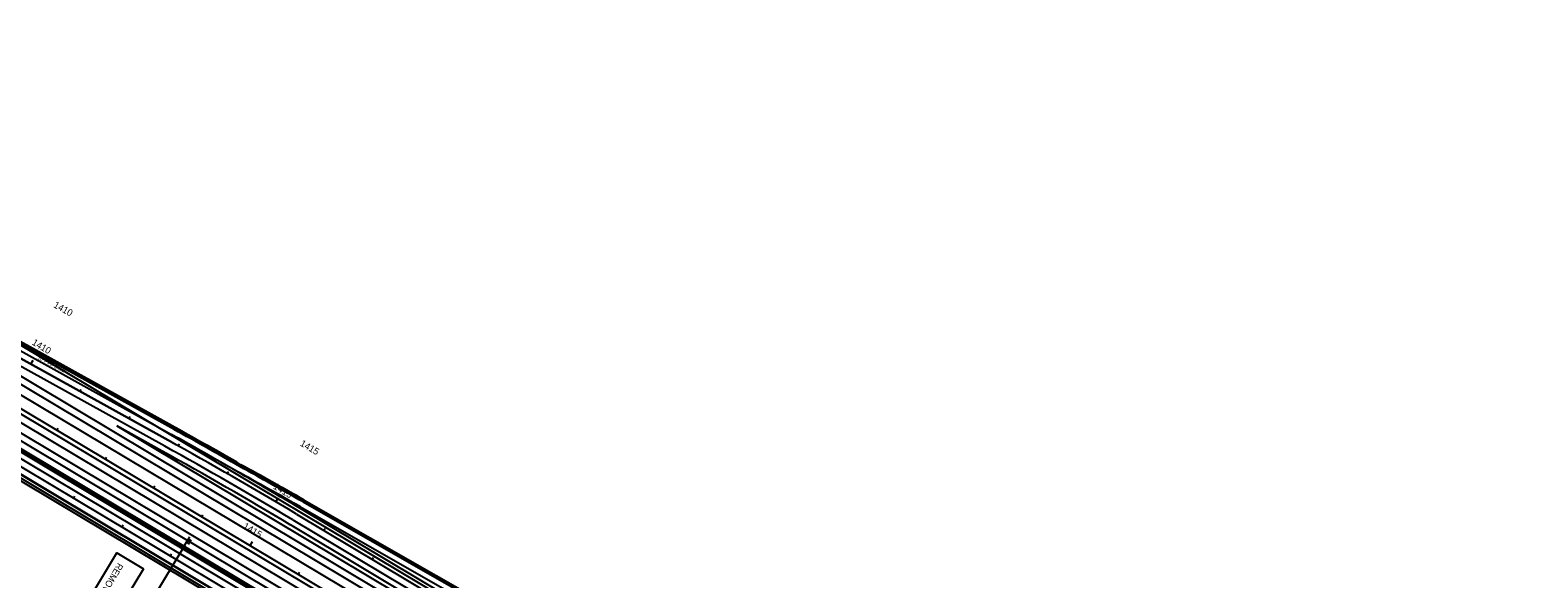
# Model space of a CAD drawing. Extents: x 2338610 to 2351914, y 366540 to 376484.
# Drawn here: x 2347427 to 2350110, y 368909 to 369885 of the extents above; entities that cross this region are included whole.
import ezdxf

# ---------------------------------------------------------------- set-up
doc = ezdxf.new("R2010")
doc.units = 0
for name, color, linetype in [('RD_HC_Cl', 7, 'Continuous'), ('RD_HC_CL_Rel', 7, 'Continuous'), ('RD_PD_Final_LnLine', 7, 'Continuous'), ('RD_PD_Final_TrvlWay', 7, 'Continuous'), ('RD_PD_GR', 7, 'Continuous'), ('RD_PD_MedBWall', 7, 'Continuous'), ('RD_PD_MedGR', 7, 'Continuous'), ('RD_PD_NOISE-WALL-GM', 7, 'Continuous'), ('RD_PD_PaveShd', 7, 'Continuous'), ('TR SN EXISTING - BREAK-AWAY SIGN SUPPORTS', 7, 'Continuous'), ('TR SN EXTRUDED PANEL SIGNS - GROUND MOUNTED', 7, 'Continuous'), ('TR SN EXTRUDED PANEL SIGNS- MOUNTED OVERHEAD', 7, 'Continuous'), ('TR SN UNASSIGNED 7', 7, 'Continuous')]:
    doc.layers.add(name, color=color, linetype=linetype)

msp = doc.modelspace()

# ---------------------------------------------------------------- linework, layer by layer
at = {"layer": 'RD_HC_Cl'}
for p, q in [((2346281.6, 369885.4), (2351112.4, 367003.2)), ((2346606.5, 369804.5), (2348463.1, 368696.8)), ((2346606.5, 369804.5), (2348463.1, 368696.8)), ((2346606.5, 369804.5), (2348463.1, 368696.8)), ((2346606.5, 369804.5), (2348463.1, 368696.8))]:
    msp.add_line(p, q, dxfattribs=at)
at = {"layer": 'RD_HC_CL_Rel'}
for p, q in [((2346236.3, 369809.5), (2347935.6, 368795.6)), ((2346990.8, 369533.5), (2347672.4, 369155.9)), ((2347900.5, 369024.7), (2348345.9, 368759))]:
    msp.add_line(p, q, dxfattribs=at)
msp.add_arc((2343690.2, 361967.9), 8217.3, 59.17851, 61.01367, dxfattribs=at)
at = {"layer": 'RD_PD_Final_LnLine'}
for p, q in [((2346262.5, 369853.5), (2348279.8, 368650)), ((2346236.3, 369809.5), (2347935.6, 368795.6)), ((2346236.7, 369794.6), (2347945.2, 368775.3)), ((2346236.7, 369794.6), (2347945.2, 368775.3)), ((2346236.7, 369794.6), (2347945.2, 368775.3)), ((2346236.7, 369794.6), (2347945.2, 368775.3)), ((2347672.4, 369155.9), (2346990.8, 369533.5)), ((2346978.7, 369512.8), (2348317.9, 368713.8)), ((2347900.5, 369024.7), (2348345.9, 368759)), ((2348310.4, 368794.1), (2347906.4, 369035.2))]:
    msp.add_line(p, q, dxfattribs=at)
for radius, end in [(8217.3, 61.01367), (8229.3, 60.07911)]:
    msp.add_arc((2343690.2, 361967.9), radius, 59.17851, end, dxfattribs=at)
at = {"layer": 'RD_PD_Final_TrvlWay'}
for p, q in [((2346256.4, 369843.2), (2348273.5, 368639.7)), ((2346242.4, 369819.8), (2347941.8, 368805.9)), ((2346217.6, 369806.6), (2347929.5, 368785.3)), ((2346984.8, 369523.1), (2348324.1, 368724.1)), ((2346996.8, 369543.9), (2347678.2, 369166.4)), ((2347666.5, 369145.4), (2347390, 369298.6)), ((2347894.4, 369014.4), (2348368.9, 368731.3)), ((2347907.7, 369037.5), (2348315.2, 368805.2))]:
    msp.add_line(p, q, dxfattribs=at)
for centre, radius, start, end in [((2343690.2, 361967.9), 8205.3, 59.17851, 61.01367), ((2343690.2, 361967.9), 8229.3, 60.07911, 61.01367), ((2343906.6, 362012.6), 8084.4, 60.3362, 61.25122)]:
    msp.add_arc(centre, radius, start, end, dxfattribs=at)
at = {"layer": 'RD_PD_GR'}
msp.add_line((2347001.1, 369327.6), (2347924.4, 368776.7), dxfattribs=at)
at = {"layer": 'RD_PD_MedBWall'}
for p, q in [((2347683, 369175.2), (2347001.8, 369552.6)), ((2347684.2, 369177.2), (2347002.9, 369554.6)), ((2346753.4, 369526.6), (2347946.9, 368814.5)), ((2346754.6, 369528.6), (2347948.1, 368816.5)), ((2347912.6, 369046.2), (2348320.4, 368813.8)), ((2347913.8, 369048.2), (2348321.5, 368815.8))]:
    msp.add_line(p, q, dxfattribs=at)
for centre, radius, start, end in [((2343690.2, 361967.9), 8239.3, 60.08103, 61.01367), ((2343690.2, 361967.9), 8241.7, 60.08036, 61.01367), ((2343906.6, 362012.6), 8094.4, 60.3362, 61.24927), ((2343906.6, 362012.6), 8096.7, 60.3362, 61.24994)]:
    msp.add_arc(centre, radius, start, end, dxfattribs=at)
at = {"layer": 'RD_PD_MedGR'}
msp.add_line((2347144.9, 369361), (2349123.2, 368180.7), dxfattribs=at)
at = {"layer": 'RD_PD_NOISE-WALL-GM'}
for p, q in [((2347684.2, 369177.2), (2347002.9, 369554.6)), ((2347684.9, 369178.5), (2347003.7, 369555.9)), ((2347913.8, 369048.2), (2348321.5, 368815.8)), ((2347914.5, 369049.5), (2348322.3, 368817.1))]:
    msp.add_line(p, q, dxfattribs=at)
for centre, radius, start, end in [((2343690.2, 361967.9), 8241.7, 60.08036, 61.01367), ((2343690.2, 361967.9), 8243.2, 60.08036, 61.01367), ((2343906.6, 362012.6), 8096.7, 60.3362, 61.24994), ((2343906.6, 362012.6), 8098.2, 60.3362, 61.24994)]:
    msp.add_arc(centre, radius, start, end, dxfattribs=at)
at = {"layer": 'RD_PD_PaveShd'}
for p, q in [((2346247.5, 369828.4), (2347946.9, 368814.5)), ((2346250.2, 369832.9), (2347949.6, 368819)), ((2346250.2, 369832.9), (2348267.5, 368629.3)), ((2347683, 369175.2), (2347001.8, 369552.6)), ((2347129.1, 369404.4), (2348309.7, 368700)), ((2347107.4, 369368.1), (2348288, 368663.7)), ((2347117.1, 369263), (2347926.4, 368780.2)), ((2347580.8, 369181.5), (2348330, 368734.5)), ((2347661.7, 369136.7), (2347580.8, 369181.5)), ((2347912.6, 369046.2), (2348320.2, 368813.9)), ((2347889.2, 369005.8), (2348363.8, 368722.7))]:
    msp.add_line(p, q, dxfattribs=at)
for centre, radius, start, end in [((2343690.2, 361967.9), 8239.3, 60.07911, 61.01367), ((2343690.2, 361967.9), 8195.3, 59.17851, 61.01367), ((2343906.6, 362012.6), 8094.4, 60.3362, 61.25122)]:
    msp.add_arc(centre, radius, start, end, dxfattribs=at)
at = {"layer": 'TR SN EXISTING - BREAK-AWAY SIGN SUPPORTS'}
msp.add_lwpolyline([(2347628.2, 368927.4), (2347487.8, 368694.5), (2347440.8, 368722.8), (2347581.2, 368955.7)], close=True, dxfattribs=at)
at = {"layer": 'TR SN EXTRUDED PANEL SIGNS - GROUND MOUNTED'}
for p, q in [((2347702.2, 368970), (2347710.8, 368984.3)), ((2347710.5, 368970.9), (2347704.8, 368974.3)), ((2347713.8, 368976.4), (2347708.1, 368979.8))]:
    msp.add_line(p, q, dxfattribs=at)
at = {"layer": 'TR SN EXTRUDED PANEL SIGNS- MOUNTED OVERHEAD'}
msp.add_line((2347644.4, 368873.1), (2347702.4, 368970.2), dxfattribs=at)
at = {"layer": 'TR SN UNASSIGNED 7'}
for p, q in [((2347428, 369291.3), (2347431.9, 369298.3)), ((2347515.4, 369242.9), (2347517.4, 369246.4)), ((2347474.5, 369173.7), (2347476.5, 369177.2)), ((2347602.9, 369194.4), (2347604.9, 369197.9)), ((2347690.4, 369145.9), (2347692.3, 369149.4)), ((2347560.3, 369122.5), (2347562.4, 369125.9)), ((2347777.4, 369096.7), (2347779.4, 369100.2)), ((2347646.2, 369071.2), (2347648.3, 369074.7)), ((2347504.2, 369053), (2347506.2, 369056.5)), ((2347863.9, 369046.4), (2347867.9, 369053.3)), ((2347732.1, 369020), (2347734.1, 369023.4)), ((2347590.1, 369001.8), (2347592.1, 369005.2)), ((2347949.8, 368995.3), (2347951.9, 368998.7)), ((2347818, 368968.8), (2347822.1, 368975.6)), ((2347676, 368950.5), (2347678, 368954)), ((2348035.7, 368944.1), (2348037.7, 368947.5)), ((2347903.9, 368917.5), (2347905.9, 368921))]:
    msp.add_line(p, q, dxfattribs=at)

# ---------------------------------------------------------------- texts
at = {"layer": 'RD_PD_Final_LnLine'}
msp.add_text("10' PVD SHLD", height=6, rotation=332.4, dxfattribs=at).set_placement((2347439.3, 369300.8))
at = {"layer": 'TR SN EXISTING - BREAK-AWAY SIGN SUPPORTS'}
msp.add_text('REMOVE BREAKAWAY POSTS.', height=11.719, rotation=238.9199, dxfattribs=at).set_placement((2347583.1, 368938.8))
at = {"layer": 'TR SN UNASSIGNED 7'}
for s, rotation, p in [('1410', 331.0137, (2347467.1, 369393.1)), ('1410', 329.1785, (2347428.7, 369326.8)), ('1415', 329.4754, (2347905.8, 369147.1)), ('1415', 329.1785, (2347858.2, 369070.5)), ('1415', 329.1785, (2347804.2, 368999.8))]:
    msp.add_text(s, height=12, rotation=rotation, dxfattribs=at).set_placement(p)

doc.saveas('drawing.dxf')
